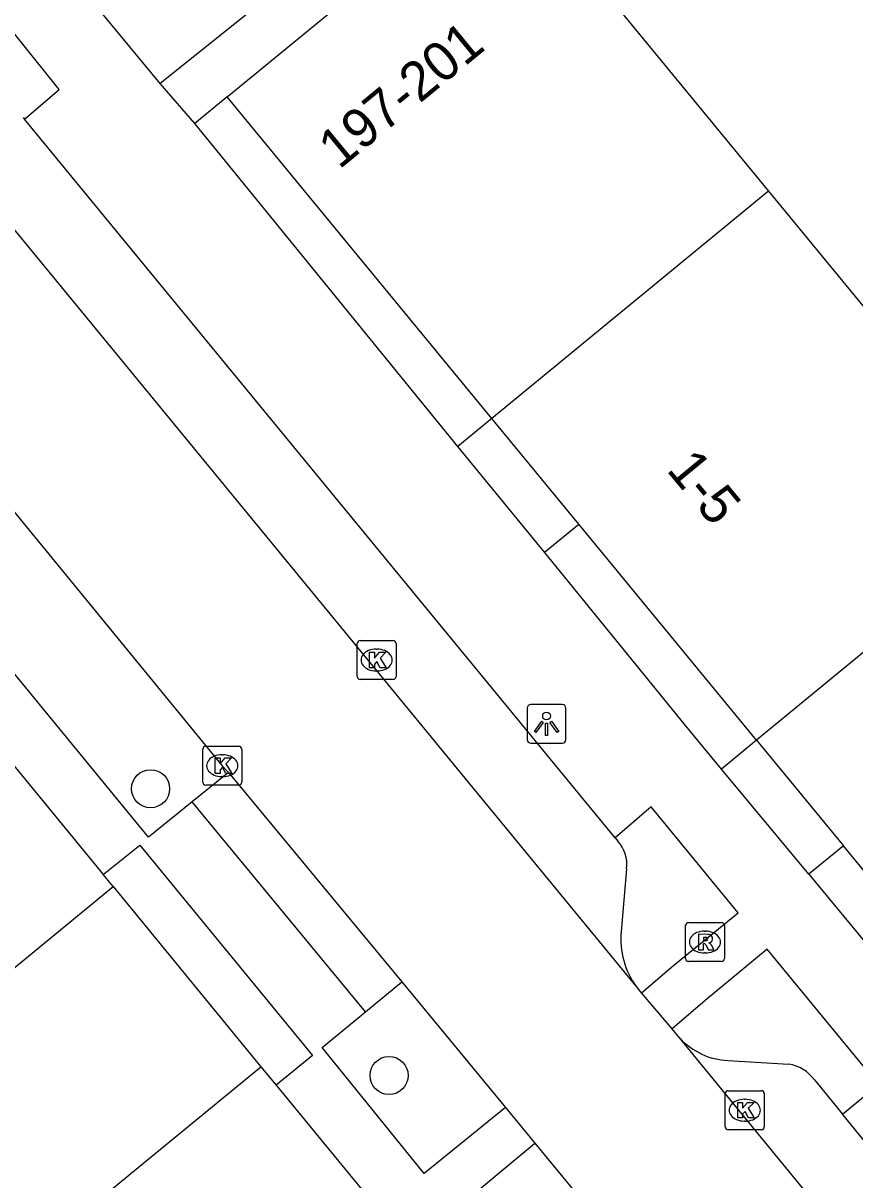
# Model space of a CAD drawing. Extents: x 162347 to 162868, y 381221 to 381813.
# Drawn here: x 162428.66 to 162450.01, y 381689.32 to 381719.03 of the extents above; entities that cross this region are included whole.
import ezdxf

# ---------------------------------------------------------------- set-up
doc = ezdxf.new("R2010")
doc.units = 0
for name, color, linetype in [('IMGEO_Boom', 7, 'Continuous'), ('IMGEO_Kolk', 7, 'Continuous'), ('IMGEO_Lichtpunt', 7, 'Continuous'), ('IMGEO_Pand', 7, 'Continuous'), ('IMGEO_Pand_nummerreeks', 7, 'Continuous'), ('IMGEO_Parkeervlak_open', 7, 'Continuous'), ('IMGEO_Rijbaan_lokaal_open', 7, 'Continuous'), ('IMGEO_Rioolput', 7, 'Continuous'), ('IMGEO_Voetpad_open', 7, 'Continuous')]:
    doc.layers.add(name, color=color, linetype=linetype)

msp = doc.modelspace()

# ---------------------------------------------------------------- linework, layer by layer
at = {"layer": 'IMGEO_Boom'}
for centre in [(162431.928, 381699.364), (162438.052, 381691.997)]:
    msp.add_circle(centre, 0.489, dxfattribs=at)
at = {"layer": 'IMGEO_Kolk'}
for p, q in [((162437.307, 381703.169), (162438.159, 381703.169)), ((162437.232, 381702.243), (162437.232, 381703.095)), ((162437.72, 381702.949), (162437.745, 381702.949)), ((162438.233, 381703.095), (162438.233, 381702.243)), ((162437.743, 381702.389), (162437.718, 381702.389)), ((162438.159, 381702.169), (162437.307, 381702.169)), ((162433.343, 381700.455), (162434.195, 381700.455)), ((162433.268, 381699.529), (162433.268, 381700.381)), ((162433.756, 381700.235), (162433.781, 381700.235)), ((162434.269, 381700.381), (162434.269, 381699.529)), ((162433.779, 381699.675), (162433.754, 381699.675)), ((162434.195, 381699.455), (162433.343, 381699.455)), ((162446.76, 381691.605), (162447.612, 381691.605)), ((162446.685, 381690.679), (162446.685, 381691.531)), ((162447.173, 381691.385), (162447.198, 381691.385)), ((162447.686, 381691.531), (162447.686, 381690.679)), ((162447.196, 381690.825), (162447.171, 381690.825)), ((162447.612, 381690.605), (162446.76, 381690.605))]:
    msp.add_line(p, q, dxfattribs=at)
for points in [[(162437.307, 381703.169), (162438.159, 381703.169)], [(162437.232, 381702.243), (162437.232, 381703.095)], [(162437.553, 381702.869), (162437.676, 381702.869), (162437.676, 381702.718), (162437.806, 381702.869), (162437.97, 381702.869), (162437.824, 381702.718), (162437.977, 381702.469), (162437.825, 381702.469), (162437.74, 381702.633), (162437.676, 381702.566), (162437.676, 381702.469), (162437.553, 381702.469), (162437.553, 381702.869)], [(162438.233, 381703.095), (162438.233, 381702.243)], [(162438.159, 381702.169), (162437.307, 381702.169)], [(162433.343, 381700.455), (162434.195, 381700.455)], [(162433.268, 381699.529), (162433.268, 381700.381)], [(162433.589, 381700.155), (162433.712, 381700.155), (162433.712, 381700.004), (162433.842, 381700.155), (162434.006, 381700.155), (162433.86, 381700.004), (162434.013, 381699.755), (162433.861, 381699.755), (162433.776, 381699.919), (162433.712, 381699.852), (162433.712, 381699.755), (162433.589, 381699.755), (162433.589, 381700.155)], [(162434.269, 381700.381), (162434.269, 381699.529)], [(162434.195, 381699.455), (162433.343, 381699.455)], [(162446.76, 381691.605), (162447.612, 381691.605)], [(162446.685, 381690.679), (162446.685, 381691.531)], [(162447.006, 381691.305), (162447.129, 381691.305), (162447.129, 381691.154), (162447.259, 381691.305), (162447.423, 381691.305), (162447.277, 381691.154), (162447.43, 381690.905), (162447.278, 381690.905), (162447.193, 381691.069), (162447.129, 381691.002), (162447.129, 381690.905), (162447.006, 381690.905), (162447.006, 381691.305)], [(162447.686, 381691.531), (162447.686, 381690.679)], [(162447.612, 381690.605), (162446.76, 381690.605)]]:
    msp.add_lwpolyline(points, dxfattribs=at)
for centre, start, end in [((162437.309, 381703.093), 91.552, 178.448), ((162437.309, 381703.093), 91.552, 178.448), ((162438.157, 381703.093), 1.552, 88.448), ((162438.157, 381703.093), 1.552, 88.448), ((162437.309, 381702.245), 181.552, 268.448), ((162437.309, 381702.245), 181.552, 268.448), ((162438.157, 381702.245), 271.552, 358.448), ((162438.157, 381702.245), 271.552, 358.448), ((162433.345, 381700.379), 91.552, 178.448), ((162433.345, 381700.379), 91.552, 178.448), ((162434.193, 381700.379), 1.552, 88.448), ((162434.193, 381700.379), 1.552, 88.448), ((162433.345, 381699.531), 181.552, 268.448), ((162433.345, 381699.531), 181.552, 268.448), ((162434.193, 381699.531), 271.552, 358.448), ((162434.193, 381699.531), 271.552, 358.448), ((162446.762, 381691.529), 91.552, 178.448), ((162446.762, 381691.529), 91.552, 178.448), ((162447.61, 381691.529), 1.552, 88.448), ((162447.61, 381691.529), 1.552, 88.448), ((162446.762, 381690.681), 181.552, 268.448), ((162446.762, 381690.681), 181.552, 268.448), ((162447.61, 381690.681), 271.552, 358.448), ((162447.61, 381690.681), 271.552, 358.448)]:
    msp.add_arc(centre, 0.0765, start, end, dxfattribs=at)
for centre, major_axis, ratio, start_param, end_param in [((162437.719, 381702.669), (-0.387, 0.002), 0.722429, 4.712389, 7.853982), ((162437.744, 381702.669), (-0.39, 0.002), 0.717154, 1.570796, 4.712389), ((162433.755, 381699.955), (-0.387, 0.002), 0.722429, 4.712389, 7.853982), ((162433.78, 381699.955), (-0.39, 0.002), 0.717154, 1.570796, 4.712389), ((162447.172, 381691.105), (-0.387, 0.002), 0.722429, 4.712389, 7.853982), ((162447.197, 381691.105), (-0.39, 0.002), 0.717154, 1.570796, 4.712389)]:
    msp.add_ellipse(centre, major_axis=major_axis, ratio=ratio, start_param=start_param, end_param=end_param, dxfattribs=at)
at = {"layer": 'IMGEO_Lichtpunt'}
for p, q in [((162441.597, 381701.433), (162441.597, 381700.626)), ((162441.597, 381701.433), (162441.597, 381700.626)), ((162442.499, 381701.528), (162441.691, 381701.528)), ((162442.499, 381701.528), (162441.691, 381701.528)), ((162442.593, 381700.626), (162442.593, 381701.433)), ((162442.593, 381700.626), (162442.593, 381701.433)), ((162441.691, 381700.532), (162442.499, 381700.532)), ((162441.691, 381700.532), (162442.499, 381700.532))]:
    msp.add_line(p, q, dxfattribs=at)
for points in [[(162441.971, 381701.097), (162442.01, 381701.069), (162441.822, 381700.807), (162441.784, 381700.834), (162441.971, 381701.097)], [(162442.073, 381701.049), (162442.12, 381701.049), (162442.12, 381700.727), (162442.073, 381700.727), (162442.073, 381701.049)], [(162442.183, 381701.069), (162442.221, 381701.096), (162442.408, 381700.834), (162442.369, 381700.806), (162442.183, 381701.069)]]:
    msp.add_lwpolyline(points, dxfattribs=at)
msp.add_circle((162442.096, 381701.231), 0.0994, dxfattribs=at)
for centre, start, end in [((162441.691, 381701.433), 90, 180), ((162441.691, 381701.433), 90, 180), ((162442.499, 381701.433), 0, 90), ((162442.499, 381701.433), 0, 90), ((162441.691, 381700.626), 180, 270), ((162441.691, 381700.626), 180, 270), ((162442.499, 381700.626), 270, 0), ((162442.499, 381700.626), 270, 360)]:
    msp.add_arc(centre, 0.0946, start, end, dxfattribs=at)
at = {"layer": 'IMGEO_Pand'}
for points in [[(162438.864, 381721.224), (162441.001, 381722.982), (162447.798, 381714.718)], [(162433.897, 381717.139), (162438.864, 381721.224)], [(162440.694, 381708.875), (162433.897, 381717.139)], [(162447.798, 381714.718), (162440.694, 381708.875)], [(162447.798, 381714.718), (162454.595, 381706.454)], [(162442.924, 381706.164), (162440.694, 381708.875)], [(162454.595, 381706.454), (162447.491, 381700.611)], [(162447.491, 381700.611), (162442.924, 381706.164)], [(162447.491, 381700.611), (162449.721, 381697.9)], [(162454.287, 381692.347), (162449.721, 381697.9)]]:
    msp.add_lwpolyline(points, dxfattribs=at)
at = {"layer": 'IMGEO_Parkeervlak_open'}
for points in [[(162428.656, 381716.606), (162428.688, 381716.567)], [(162443.858, 381698.099), (162443.923, 381698.02)], [(162444.146, 381697.307), (162444.014, 381695.693)], [(162446.755, 381692.381), (162448.317, 381692.29)], [(162448.974, 381691.885), (162449.697, 381691)]]:
    msp.add_lwpolyline(points, dxfattribs=at)
for centre, radius, start, end in [((162443.309, 381697.436), 0.847, 351.2096, 43.5259), ((162446.054, 381695.492), 2.05, 174.3845, 216.304), ((162446.83, 381694.161), 1.781, 222.6422, 267.5783), ((162448.155, 381691.291), 1.012, 35.9307, 80.7668)]:
    msp.add_arc(centre, radius, start, end, dxfattribs=at)
at = {"layer": 'IMGEO_Rijbaan_lokaal_open'}
for points in [[(162444.402, 381694.279), (162440.324, 381699.249), (162425.214, 381717.634)], [(162421.331, 381715.024), (162421.42, 381714.942), (162423.612, 381712.341), (162433.769, 381699.955), (162433.929, 381699.783)], [(162413.686, 381710.091), (162427.141, 381693.71), (162430.965, 381696.851)], [(162433.929, 381699.783), (162438.382, 381694.405)], [(162430.965, 381696.851), (162434.763, 381692.223)], [(162438.382, 381694.405), (162441.043, 381691.171)], [(162444.534, 381694.123), (162444.402, 381694.279)], [(162445.318, 381693.193), (162444.534, 381694.123)], [(162445.52, 381692.954), (162445.318, 381693.193)], [(162452.127, 381684.891), (162445.52, 381692.954)], [(162437.831, 381680.697), (162430.941, 381689.084), (162434.763, 381692.223)], [(162441.043, 381691.171), (162441.792, 381690.262)], [(162441.792, 381690.262), (162443.875, 381687.73), (162444.211, 381687.318)]]:
    msp.add_lwpolyline(points, dxfattribs=at)
at = {"layer": 'IMGEO_Rioolput'}
for p, q in [((162445.663, 381694.998), (162445.663, 381695.85)), ((162445.738, 381695.924), (162446.59, 381695.924)), ((162446.151, 381695.704), (162446.176, 381695.704)), ((162446.664, 381695.85), (162446.664, 381694.998)), ((162446.174, 381695.144), (162446.149, 381695.144)), ((162446.59, 381694.924), (162445.738, 381694.924))]:
    msp.add_line(p, q, dxfattribs=at)
for points in [[(162445.663, 381694.998), (162445.663, 381695.85)], [(162445.738, 381695.924), (162446.59, 381695.924)], [(162446.664, 381695.85), (162446.664, 381694.998)], [(162446.252, 381695.622), (162446, 381695.624), (162446, 381695.224)], [(162446.178, 381695.543), (162446.124, 381695.543), (162446.124, 381695.462)], [(162446.124, 381695.462), (162446.176, 381695.462)], [(162446, 381695.224), (162446.124, 381695.224), (162446.124, 381695.386), (162446.135, 381695.386)], [(162446.182, 381695.357), (162446.253, 381695.224), (162446.393, 381695.224), (162446.328, 381695.35)], [(162446.59, 381694.924), (162445.738, 381694.924)]]:
    msp.add_lwpolyline(points, dxfattribs=at)
for centre, radius, start, end in [((162445.74, 381695.848), 0.0765, 91.552, 178.448), ((162445.74, 381695.848), 0.0765, 91.552, 178.448), ((162446.588, 381695.848), 0.0765, 1.552, 88.448), ((162446.588, 381695.848), 0.0765, 1.552, 88.448), ((162446.16, 381695.651), 0.19, 274.7715, 282.9687), ((162446.184, 381695.447), 0.0964, 77.0061, 93.1865), ((162446.198, 381695.504), 0.0378, 276.6634, 79.6772), ((162446.251, 381695.512), 0.109, 350.3612, 89.416), ((162446.249, 381695.512), 0.112, 277.5842, 350.9817), ((162446.233, 381695.297), 0.108, 29.5134, 73.7905), ((162446.134, 381695.333), 0.0533, 26.0293, 88.6989), ((162445.74, 381695), 0.0765, 181.552, 268.448), ((162445.74, 381695), 0.0765, 181.552, 268.448), ((162446.588, 381695), 0.0765, 271.552, 358.448), ((162446.588, 381695), 0.0765, 271.552, 358.448)]:
    msp.add_arc(centre, radius, start, end, dxfattribs=at)
for centre, major_axis, ratio, start_param, end_param in [((162446.15, 381695.424), (-0.387, 0.002), 0.722429, 4.712389, 7.853982), ((162446.175, 381695.424), (-0.39, 0.002), 0.717154, 1.570796, 4.712389)]:
    msp.add_ellipse(centre, major_axis=major_axis, ratio=ratio, start_param=start_param, end_param=end_param, dxfattribs=at)
at = {"layer": 'IMGEO_Voetpad_open'}
for points in [[(162433.402, 381724.491), (162433.847, 381723.951), (162432.125, 381722.533), (162434.689, 381719.491), (162432.171, 381717.481)], [(162432.171, 381717.481), (162429.884, 381720.266)], [(162428.688, 381716.567), (162429.582, 381717.324), (162427.504, 381719.918)], [(162433.063, 381716.452), (162432.172, 381717.479), (162432.171, 381717.481)], [(162433.897, 381717.139), (162433.063, 381716.452)], [(162443.858, 381698.099), (162428.688, 381716.567)], [(162439.822, 381708.158), (162433.063, 381716.452)], [(162433, 381699.03), (162431.873, 381698.117), (162426.56, 381704.589), (162419.664, 381712.99)], [(162418.27, 381712.325), (162430.713, 381697.159)], [(162440.694, 381708.875), (162439.822, 381708.158)], [(162442.04, 381705.437), (162439.822, 381708.158)], [(162442.04, 381705.437), (162442.924, 381706.164)], [(162446.59, 381699.87), (162445.632, 381701.029), (162442.04, 381705.437)], [(162447.491, 381700.611), (162446.59, 381699.87)], [(162448.828, 381697.166), (162446.59, 381699.87)], [(162433.929, 381699.783), (162433, 381699.03)], [(162437.451, 381693.636), (162433, 381699.03)], [(162444.534, 381694.123), (162445.364, 381694.832), (162447.02, 381696.173), (162444.783, 381698.896), (162443.858, 381698.099)], [(162430.713, 381697.159), (162431.649, 381697.915), (162436.089, 381692.513), (162435.155, 381691.745)], [(162449.721, 381697.9), (162448.828, 381697.166)], [(162430.965, 381696.851), (162430.713, 381697.159)], [(162448.828, 381697.166), (162453.41, 381691.626)], [(162449.697, 381691), (162450.093, 381691.327), (162450.623, 381691.763), (162450.589, 381691.804), (162447.758, 381695.241), (162446.171, 381693.919), (162445.318, 381693.193)], [(162437.451, 381693.636), (162438.382, 381694.405)], [(162441.043, 381691.171), (162438.954, 381689.478), (162436.333, 381692.713), (162437.451, 381693.636)], [(162434.763, 381692.223), (162435.155, 381691.745)], [(162435.155, 381691.745), (162440.877, 381684.77)], [(162454.017, 381685.708), (162449.697, 381691)], [(162442.251, 381685.574), (162439.756, 381688.562), (162441.792, 381690.262)]]:
    msp.add_lwpolyline(points, dxfattribs=at)

# ---------------------------------------------------------------- texts
at = {"layer": 'IMGEO_Pand_nummerreeks'}
for s, rotation, p in [('197-201', 39.4371, (162436.771, 381715.257)), ('1-5', 309.5339, (162445.154, 381707.55))]:
    msp.add_text(s, height=1, rotation=rotation, dxfattribs=at).set_placement(p)

doc.saveas('drawing.dxf')
